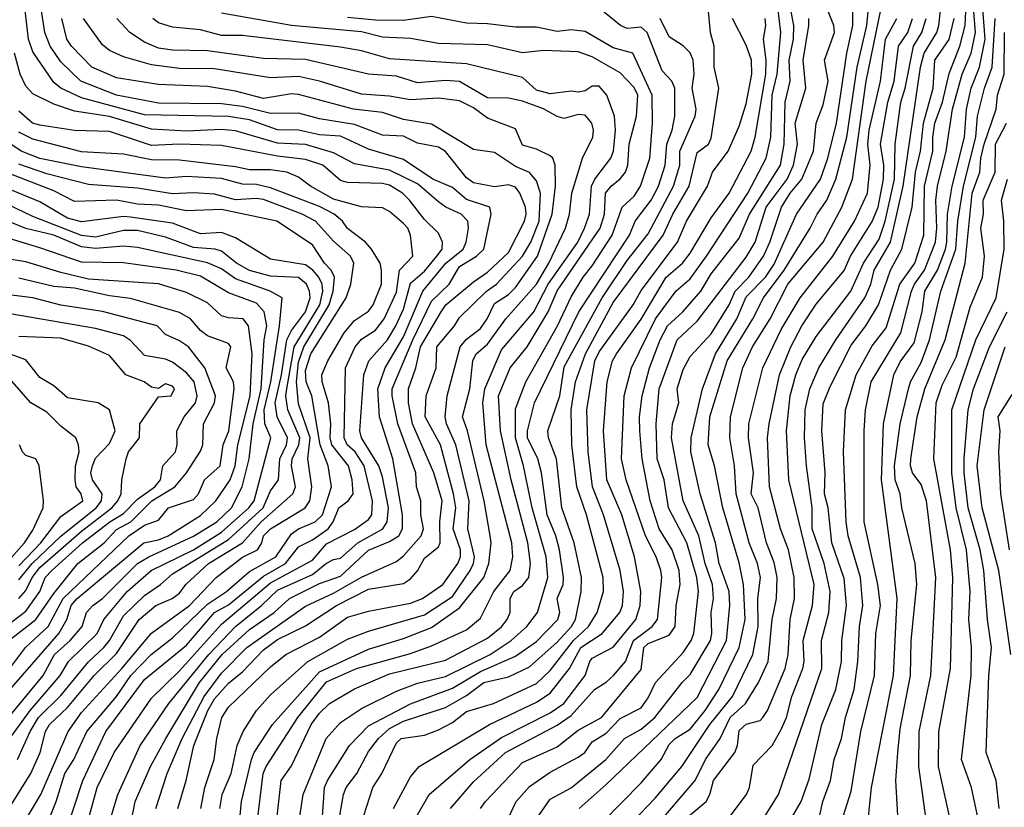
# Model space of a CAD drawing. Header units: metres. Extents: x -51132 to -49532, y -231222 to -229437.
# Tile 295 of 656: x -50702 to -50631, y -230186 to -230130. Entities that reach past the tile are written whole.
import ezdxf

# ---------------------------------------------------------------- set-up
doc = ezdxf.new("R2010")
doc.units = ezdxf.units.M
for name, color, linetype in [('CONTOUR_HALF', 8, 'Continuous'), ('CONTOUR_INDEX', 1, 'Continuous'), ('CONTOUR_INTER', 3, 'Continuous')]:
    doc.layers.add(name, color=color, linetype=linetype)

msp = doc.modelspace()

# ---------------------------------------------------------------- linework, layer by layer
at = {"layer": 'CONTOUR_HALF'}
for points, elevation in [([(-50657.73, -230187.259), (-50656.08, -230185.536), (-50654.179, -230183.259), (-50652.173, -230180.259), (-50650.553, -230178.259), (-50649.117, -230175.259), (-50648.723, -230173.259), (-50648.743, -230171.259), (-50648.56, -230169.759), (-50648.778, -230168.759), (-50649.375, -230167.259), (-50650.301, -230163.759), (-50650.422, -230161.759), (-50650.757, -230159.759), (-50650.699, -230158.259), (-50649.809, -230154.759), (-50649.136, -230153.259), (-50647.855, -230151.259), (-50646.602, -230148.759), (-50644.078, -230145.759), (-50642.738, -230143.259), (-50641.989, -230141.259), (-50641.007, -230134.259), (-50639.565, -230127.259)], 42.5), ([(-50661.514, -230186.259), (-50659.58, -230184.551), (-50653.08, -230178.329), (-50650.99, -230174.259), (-50650.738, -230171.759), (-50650.793, -230170.759), (-50651.515, -230168.759), (-50651.781, -230167.259), (-50652.861, -230163.759), (-50653.532, -230160.759), (-50653.514, -230159.759), (-50652.699, -230156.259), (-50651.781, -230153.759), (-50650.244, -230151.259), (-50649.58, -230149.685), (-50648.196, -230148.259), (-50647.58, -230147.338), (-50645.986, -230143.759), (-50644.268, -230141.259), (-50643.736, -230139.759), (-50643.128, -230137.259), (-50642.397, -230132.259), (-50641.959, -230130.259), (-50641.973, -230127.759)], 41.5), ([(-50690.209, -230186.259), (-50689.616, -230184.259), (-50689.066, -230181.759), (-50688.051, -230179.259), (-50687.58, -230178.428), (-50686.58, -230177.311), (-50685.58, -230176.497), (-50684.08, -230174.926), (-50683.08, -230174.185), (-50681.08, -230173.199), (-50678.874, -230171.759), (-50676.58, -230170.582), (-50674.08, -230170.171), (-50673.58, -230169.852), (-50673.08, -230169.272), (-50672.58, -230168.374), (-50671.58, -230167.556), (-50671.454, -230167.259), (-50671.468, -230165.759), (-50671.319, -230164.259), (-50671.903, -230162.259), (-50673.428, -230158.759), (-50673.711, -230157.259), (-50673.719, -230156.259), (-50673.187, -230154.759), (-50672.859, -230153.259), (-50671.379, -230150.759), (-50671.047, -230150.259), (-50669.08, -230148.591), (-50668.08, -230147.908), (-50666.58, -230146.499), (-50665.429, -230144.259), (-50665.299, -230143.759), (-50665.347, -230143.259), (-50665.766, -230142.259), (-50666.08, -230141.839), (-50666.58, -230141.677), (-50667.58, -230141.797), (-50669.08, -230141.534), (-50669.58, -230141.171), (-50671.08, -230139.287), (-50671.58, -230138.98), (-50673.08, -230138.675), (-50674.08, -230138.185), (-50675.58, -230138.109), (-50677.58, -230137.35), (-50680.08, -230136.952), (-50681.58, -230136.544), (-50683.58, -230136.565), (-50685.58, -230136.063), (-50687.08, -230135.869), (-50691.58, -230135.836), (-50694.58, -230135.245), (-50697.13, -230134.259), (-50698.58, -230132.878), (-50699.329, -230131.759), (-50699.702, -230130.759), (-50700.02, -230128.759)], 33.5), ([(-50670.704, -230186.259), (-50669.08, -230184.364), (-50666.792, -230182.259), (-50663.08, -230180.298), (-50662.08, -230179.626), (-50660.429, -230177.759), (-50659.58, -230177.24), (-50659.06, -230176.759), (-50658.208, -230175.759), (-50657.638, -230174.259), (-50656.294, -230173.259), (-50655.916, -230172.759), (-50655.614, -230169.759), (-50655.685, -230169.259), (-50656.013, -230168.259), (-50656.779, -230166.759), (-50658.163, -230162.759), (-50658.495, -230161.259), (-50658.302, -230156.759), (-50657.769, -230154.759), (-50656.064, -230151.259), (-50654.58, -230149.241), (-50653.58, -230148.392), (-50652.409, -230146.759), (-50649.471, -230142.259), (-50648.142, -230139.759), (-50647.808, -230138.259), (-50647.724, -230135.259), (-50647.372, -230133.759), (-50647.097, -230130.759), (-50647.336, -230128.759)], 39.5), ([(-50649.12, -230188.259), (-50647.265, -230185.259), (-50644.172, -230176.259), (-50644.202, -230174.259), (-50643.683, -230172.259), (-50643.587, -230170.759), (-50644.008, -230168.759), (-50644.854, -230166.259), (-50644.858, -230164.759), (-50645.272, -230161.759), (-50645.404, -230159.759), (-50645.375, -230157.759), (-50645.027, -230156.259), (-50644.394, -230154.759), (-50643.185, -230152.759), (-50641.102, -230149.759), (-50640.661, -230148.759), (-50640.445, -230147.759), (-50639.262, -230145.759), (-50638.367, -230141.759), (-50637.128, -230133.259), (-50636.869, -230132.259), (-50635.942, -230130.759), (-50635.822, -230130.259), (-50635.642, -230128.759)], 44.5), ([(-50640.983, -230188.259), (-50640.627, -230184.759), (-50639.043, -230176.759), (-50638.78, -230171.259), (-50639.918, -230162.759), (-50639.766, -230158.759), (-50639.025, -230155.259), (-50638.58, -230154.313), (-50637.58, -230152.958), (-50637.012, -230150.759), (-50636.817, -230149.259), (-50635.915, -230147.759), (-50635.34, -230146.259), (-50635.229, -230145.759), (-50635.188, -230143.759), (-50634.847, -230141.759), (-50633.966, -230138.259), (-50633.834, -230136.259), (-50633.49, -230134.759), (-50632.904, -230133.259), (-50632.496, -230131.259), (-50632.681, -230128.759)], 46.5), ([(-50644.854, -230189.259), (-50644.093, -230185.759), (-50643.56, -230184.259), (-50643.294, -230182.759), (-50642.771, -230181.259), (-50642.476, -230179.759), (-50641.872, -230177.759), (-50641.599, -230175.759), (-50641.487, -230173.259), (-50641.25, -230171.759), (-50641.406, -230169.759), (-50642.29, -230166.759), (-50642.427, -230165.759), (-50642.618, -230160.759), (-50642.475, -230157.759), (-50641.722, -230155.259), (-50640.58, -230153.182), (-50639.58, -230151.887), (-50638.595, -230148.759), (-50637.531, -230147.259), (-50636.886, -230145.259), (-50636.825, -230141.759), (-50636.244, -230139.259), (-50636.251, -230138.259), (-50636.087, -230137.259), (-50635.537, -230135.759), (-50635.08, -230133.705), (-50634.307, -230131.759), (-50633.93, -230130.259), (-50633.887, -230129.259)], 45.5), ([(-50687.209, -230186.259), (-50687.039, -230185.259), (-50686.393, -230183.759), (-50685.962, -230181.759), (-50685.524, -230180.759), (-50684.589, -230179.259), (-50683.58, -230178.135), (-50680.909, -230175.759), (-50678.08, -230174.157), (-50676.58, -230173.579), (-50672.58, -230172.422), (-50670.58, -230171.097), (-50669.308, -230169.259), (-50669.072, -230168.759), (-50669.01, -230168.259), (-50669.468, -230166.259), (-50669.39, -230164.259), (-50670.327, -230160.259), (-50671.006, -230158.759), (-50671.102, -230158.259), (-50670.947, -230156.759), (-50670.028, -230153.259), (-50669.58, -230152.699), (-50668.58, -230151.94), (-50668.1, -230151.259), (-50667.58, -230150.163), (-50666.58, -230149.498), (-50666.08, -230149.007), (-50664.486, -230146.759), (-50663.442, -230143.759), (-50663.205, -230141.759), (-50663.223, -230140.259), (-50663.402, -230139.759), (-50663.58, -230139.599), (-50664.58, -230139.123), (-50665.58, -230138.84), (-50666.08, -230137.66), (-50668.08, -230136.898), (-50669.08, -230136.164), (-50670.08, -230135.646), (-50671.58, -230135.464), (-50673.58, -230135.585), (-50675.08, -230135.324), (-50677.08, -230135.192), (-50680.08, -230134.255), (-50681.58, -230133.926), (-50683.58, -230134.018), (-50687.58, -230133.364), (-50690.08, -230133.352), (-50692.08, -230133.089), (-50694.08, -230132.501), (-50695.08, -230132.06), (-50695.58, -230131.641), (-50696.945, -230129.759)], 34.5), ([(-50684.772, -230189.259), (-50684.108, -230183.759), (-50683.893, -230183.259), (-50681.631, -230179.759), (-50679.58, -230177.221), (-50677.436, -230176.259), (-50673.58, -230175.173), (-50672.08, -230174.632), (-50669.58, -230173.483), (-50668.58, -230172.654), (-50667.61, -230170.759), (-50666.442, -230169.259), (-50666.251, -230168.259), (-50666.333, -230167.259), (-50668.169, -230160.259), (-50668.414, -230157.259), (-50668.267, -230156.259), (-50667.08, -230153.458), (-50664.763, -230150.759), (-50663.737, -230148.759), (-50661.62, -230145.759), (-50661.127, -230144.759), (-50660.781, -230143.759), (-50660.627, -230141.759), (-50660.396, -230141.259), (-50659.259, -230139.759), (-50659.066, -230139.259), (-50658.928, -230137.759), (-50658.997, -230136.759), (-50659.544, -230135.259), (-50660.08, -230134.607), (-50660.58, -230134.616), (-50661.08, -230134.932), (-50661.58, -230135.032), (-50662.08, -230134.969), (-50663.58, -230135.152), (-50664.58, -230134.888), (-50665.58, -230133.986), (-50669.58, -230133.01), (-50675.08, -230132.657), (-50677.08, -230132.085), (-50678.58, -230131.815), (-50685.58, -230130.988), (-50687.08, -230130.984), (-50688.58, -230130.571), (-50690.58, -230130.385), (-50691.58, -230130.08), (-50691.983, -230129.759)], 35.5), ([(-50681.704, -230188.259), (-50681.252, -230185.259), (-50679.607, -230181.259), (-50678.58, -230180.128), (-50677.08, -230179.129), (-50674.58, -230177.873), (-50673.08, -230177.309), (-50671.08, -230176.825), (-50667.892, -230175.259), (-50666.37, -230174.259), (-50665.27, -230173.259), (-50664.507, -230172.259), (-50663.763, -230169.759), (-50663.878, -230168.259), (-50664.886, -230164.759), (-50665.497, -230161.759), (-50666.068, -230159.759), (-50666.08, -230157.676), (-50665.332, -230155.759), (-50663.074, -230151.759), (-50662.08, -230149.683), (-50661.242, -230148.259), (-50660.58, -230147.458), (-50659.149, -230145.259), (-50658.445, -230143.259), (-50657.58, -230142.471), (-50657.146, -230141.759), (-50656.479, -230139.759), (-50656.286, -230137.259), (-50656.294, -230135.259), (-50657.676, -230132.259), (-50659.08, -230131.868), (-50661.08, -230130.705), (-50662.08, -230130.585), (-50663.08, -230130.691), (-50664.58, -230130.396), (-50666.08, -230130.39), (-50668.08, -230130.146), (-50669.58, -230130.109), (-50672.08, -230129.627), (-50674.08, -230129.912), (-50676.08, -230129.897), (-50678.08, -230129.689)], 36.5), ([(-50678.631, -230186.759), (-50678.373, -230185.259), (-50678.184, -230184.759), (-50677.411, -230183.759), (-50676.58, -230182.194), (-50675.863, -230181.259), (-50675.08, -230180.541), (-50674.08, -230180.023), (-50671.08, -230179.044), (-50669.58, -230178.178), (-50668.341, -230177.259), (-50666.58, -230176.862), (-50665.08, -230176.139), (-50663.08, -230174.375), (-50662.058, -230173.259), (-50661.777, -230172.759), (-50661.366, -230170.759), (-50661.348, -230169.759), (-50661.883, -230167.259), (-50662.754, -230164.759), (-50663.144, -230161.259), (-50663.722, -230159.759), (-50663.755, -230159.259), (-50662.905, -230156.759), (-50662.58, -230154.677), (-50659.873, -230149.759), (-50658.08, -230147.084), (-50656.58, -230145.176), (-50654.787, -230141.759), (-50654.327, -230140.259), (-50654.322, -230139.259), (-50653.238, -230136.759), (-50653.16, -230136.259), (-50653.446, -230134.759), (-50653.3, -230133.759), (-50653.364, -230132.759), (-50653.58, -230132.217), (-50654.08, -230131.729), (-50655.08, -230131.076), (-50655.738, -230129.759)], 37.5), ([(-50674.781, -230186.259), (-50673.58, -230184.002), (-50672.965, -230183.259), (-50667.939, -230180.259), (-50664.58, -230178.669), (-50663.58, -230178.011), (-50662.199, -230176.259), (-50661.388, -230174.759), (-50659.87, -230173.759), (-50658.607, -230172.259), (-50658.427, -230171.759), (-50658.341, -230170.759), (-50658.592, -230169.259), (-50659.781, -230165.259), (-50660.563, -230163.259), (-50660.865, -230160.759), (-50660.97, -230157.759), (-50660.39, -230154.259), (-50660.08, -230153.61), (-50657.669, -230150.259), (-50657.08, -230149.232), (-50654.489, -230145.759), (-50653.837, -230144.259), (-50652.342, -230141.759), (-50651.994, -230140.759), (-50650.858, -230139.259), (-50650.08, -230137.475), (-50649.58, -230135.882), (-50649.182, -230133.759), (-50649.209, -230132.759), (-50649.58, -230131.683), (-50650.565, -230129.759)], 38.5), ([(-50667.191, -230188.259), (-50666.03, -230185.759), (-50665.08, -230184.693), (-50663.58, -230183.675), (-50661.58, -230182.61), (-50661.115, -230182.259), (-50660.58, -230181.51), (-50659.58, -230180.879), (-50658.58, -230179.834), (-50657.08, -230179.08), (-50656.58, -230178.35), (-50656.066, -230177.259), (-50654.08, -230175.11), (-50653.517, -230174.259), (-50653.332, -230173.759), (-50652.989, -230170.759), (-50653.114, -230169.759), (-50653.831, -230167.259), (-50655.136, -230164.759), (-50655.448, -230162.759), (-50655.947, -230161.259), (-50656.021, -230158.759), (-50655.808, -230156.259), (-50654.515, -230152.759), (-50653.08, -230151.407), (-50649.58, -230146.832), (-50648.93, -230145.759), (-50648.144, -230143.259), (-50646.648, -230141.259), (-50646.206, -230140.259), (-50645.908, -230138.759), (-50646.085, -230137.259), (-50645.322, -230134.759), (-50645.511, -230132.759), (-50645.111, -230130.259), (-50645.107, -230129.759)], 40.5), ([(-50653.632, -230186.759), (-50652.444, -230185.759), (-50652.173, -230185.259), (-50651.923, -230184.259), (-50650.393, -230182.259), (-50650.201, -230181.759), (-50650.08, -230180.686), (-50649.58, -230180.227), (-50648.58, -230179.967), (-50648.389, -230179.759), (-50648.054, -230179.259), (-50646.79, -230176.259), (-50646.59, -230175.259), (-50646.435, -230172.759), (-50646.127, -230171.259), (-50646.14, -230169.759), (-50646.549, -230167.759), (-50647.127, -230166.259), (-50647.907, -230163.259), (-50648.062, -230159.759), (-50647.941, -230158.759), (-50647.203, -230155.259), (-50646.384, -230153.259), (-50645.607, -230151.759), (-50644.58, -230150.19), (-50642.58, -230147.803), (-50642.131, -230146.759), (-50640.58, -230144.299), (-50640.148, -230143.259), (-50639.77, -230141.259), (-50639.744, -230140.259), (-50639.975, -230138.759), (-50639.454, -230135.759), (-50638.994, -230134.259), (-50638.688, -230131.759), (-50638.022, -230130.759), (-50637.697, -230129.759)], 43.5), ([(-50636.686, -230187.259), (-50637.23, -230183.259), (-50637.209, -230180.759), (-50636.377, -230176.759), (-50636.031, -230169.759), (-50636.685, -230164.259), (-50637.08, -230163.087), (-50637.7, -230162.259), (-50637.842, -230161.759), (-50637.814, -230161.259), (-50637.349, -230158.259), (-50636.804, -230156.259), (-50635.362, -230152.759), (-50633.929, -230147.259), (-50633.435, -230142.259), (-50632.873, -230140.759), (-50632.814, -230139.759), (-50632.577, -230138.759), (-50631.717, -230136.259), (-50631.628, -230135.259), (-50631.131, -230133.759), (-50631.129, -230130.759)], 47.5), ([(-50693.549, -230187.259), (-50693.247, -230185.759), (-50692.17, -230183.259), (-50691.066, -230181.259), (-50688.65, -230177.259), (-50687.046, -230175.259), (-50685.08, -230173.467), (-50683.326, -230172.259), (-50682.219, -230171.259), (-50680.08, -230170.171), (-50678.58, -230169.648), (-50676.58, -230167.789), (-50675.08, -230167.179), (-50674.407, -230166.759), (-50674.149, -230166.259), (-50674.139, -230165.259), (-50674.846, -230161.259), (-50675.782, -230158.259), (-50675.902, -230156.259), (-50675.397, -230154.759), (-50674.08, -230152.543), (-50672.683, -230149.259), (-50671.047, -230147.259), (-50669.818, -230146.259), (-50669.599, -230145.759), (-50669.42, -230144.759), (-50669.468, -230144.259), (-50669.947, -230143.759), (-50671.054, -230143.259), (-50671.58, -230142.883), (-50673.08, -230141.588), (-50675.08, -230140.621), (-50677.58, -230140.164), (-50679.08, -230139.369), (-50681.08, -230138.789), (-50683.08, -230138.687), (-50686.08, -230137.811), (-50687.08, -230137.716), (-50689.58, -230137.822), (-50692.08, -230137.68), (-50695.08, -230136.778), (-50697.58, -230136.389), (-50699.08, -230135.899), (-50700.58, -230135.169), (-50701.08, -230134.617), (-50701.483, -230133.759), (-50701.888, -230132.259)], 32.5), ([(-50696.916, -230188.259), (-50695.972, -230184.759), (-50694.768, -230182.259), (-50692.08, -230178.374), (-50690.08, -230176.423), (-50687.08, -230173.087), (-50683.58, -230170.134), (-50680.58, -230168.502), (-50679.58, -230167.343), (-50677.58, -230166.313), (-50676.58, -230165.597), (-50676.337, -230165.259), (-50676.281, -230164.259), (-50676.897, -230161.759), (-50677.531, -230160.759), (-50678.093, -230160.259), (-50678.318, -230159.759), (-50678.223, -230154.759), (-50677.541, -230153.259), (-50677.08, -230152.708), (-50676.08, -230152.06), (-50675.447, -230151.259), (-50674.58, -230149.332), (-50674.358, -230147.759), (-50673.42, -230146.759), (-50673.565, -230145.259), (-50673.771, -230144.759), (-50674.08, -230144.426), (-50675.08, -230143.572), (-50675.58, -230143.313), (-50677.08, -230143.237), (-50679.08, -230142.699), (-50680.734, -230141.759), (-50681.58, -230141.111), (-50682.406, -230140.759), (-50683.58, -230140.594), (-50685.08, -230140.603), (-50686.08, -230140.37), (-50690.08, -230139.897), (-50692.08, -230139.879), (-50694.08, -230139.471), (-50697.08, -230139.315), (-50700.58, -230138.396), (-50701.58, -230137.894)], 31.5), ([(-50700.508, -230189.759), (-50698.909, -230185.759), (-50698.285, -230183.759), (-50697.64, -230182.759), (-50696.72, -230180.759), (-50694.583, -230178.259), (-50693.566, -230176.759), (-50692.101, -230175.259), (-50690.58, -230174.068), (-50688.08, -230171.653), (-50686.731, -230170.759), (-50685.08, -230169.328), (-50683.191, -230168.259), (-50682.08, -230166.625), (-50681.58, -230166.27), (-50680.388, -230165.759), (-50679.876, -230165.259), (-50679.213, -230163.259), (-50679.453, -230161.759), (-50680.032, -230160.259), (-50680.622, -230156.759), (-50681.035, -230155.759), (-50681.08, -230154.936), (-50680.709, -230153.759), (-50678.175, -230149.759), (-50677.845, -230148.759), (-50677.627, -230147.259), (-50677.863, -230146.759), (-50679.08, -230145.699), (-50680.377, -230144.259), (-50681.309, -230143.759), (-50684.08, -230142.719), (-50684.58, -230142.639), (-50686.08, -230142.744), (-50687.58, -230142.322), (-50689.08, -230142.229), (-50690.58, -230142.315), (-50693.08, -230141.91), (-50696.58, -230141.649), (-50699.58, -230140.881), (-50701.58, -230140.188)], 30.5), ([(-50702.08, -230185.939), (-50700.718, -230183.759), (-50700.056, -230182.259), (-50699.674, -230180.759), (-50699.38, -230180.259), (-50698.08, -230179.047), (-50696.19, -230176.759), (-50694.58, -230175.173), (-50692.962, -230172.759), (-50691.78, -230171.759), (-50690.608, -230171.259), (-50690.08, -230170.863), (-50689.626, -230170.259), (-50688.009, -230168.759), (-50685.586, -230167.259), (-50684.255, -230165.759), (-50681.988, -230163.759), (-50681.794, -230163.259), (-50682.069, -230161.759), (-50682.041, -230161.259), (-50681.564, -230160.259), (-50681.475, -230159.759), (-50682.339, -230157.759), (-50682.482, -230156.759), (-50682.425, -230156.259), (-50681.894, -230153.259), (-50680.065, -230150.259), (-50679.845, -230149.259), (-50679.892, -230148.759), (-50680.121, -230148.259), (-50680.548, -230147.759), (-50681.08, -230147.388), (-50683.58, -230146.983), (-50686.08, -230145.45), (-50687.08, -230145.069), (-50688.58, -230145.174), (-50690.58, -230144.402), (-50693.58, -230143.985), (-50694.08, -230143.939), (-50697.08, -230144.311), (-50698.08, -230144.04), (-50700.08, -230142.881), (-50705.08, -230140.836)], 29.5), ([(-50632.746, -230188.259), (-50633.481, -230184.759), (-50634.183, -230182.759), (-50633.511, -230176.759), (-50633.479, -230174.759), (-50633.667, -230172.759), (-50633.576, -230170.759), (-50633.835, -230167.759), (-50634.569, -230164.759), (-50634.891, -230162.259), (-50634.891, -230157.759), (-50633.167, -230152.759), (-50631.716, -230149.759), (-50631.132, -230146.259), (-50631.159, -230144.259), (-50631.335, -230142.759), (-50630.897, -230141.259)], 48.5), ([(-50703.08, -230182.405), (-50700.76, -230179.259), (-50698.626, -230176.759), (-50698.014, -230175.759), (-50695.971, -230173.759), (-50695.483, -230172.759), (-50693.817, -230170.759), (-50692.108, -230169.259), (-50689.08, -230167.768), (-50687.08, -230166.509), (-50685.129, -230164.759), (-50684.753, -230164.259), (-50683.56, -230159.759), (-50683.992, -230158.759), (-50684.03, -230157.759), (-50683.552, -230155.759), (-50682.938, -230151.759), (-50682.758, -230149.759), (-50683.595, -230149.259), (-50686.08, -230148.379), (-50687.08, -230147.667), (-50688.08, -230147.236), (-50693.08, -230146.138), (-50694.08, -230146.061), (-50696.08, -230146.223), (-50697.08, -230146.106), (-50699.08, -230145.269), (-50701.08, -230144.788), (-50703.08, -230143.985)], 28.5), ([(-50702.58, -230178.185), (-50698.72, -230173.759), (-50698.128, -230172.759), (-50697.841, -230171.759), (-50697.391, -230171.259), (-50692.645, -230167.259), (-50691.58, -230167.044), (-50690.902, -230166.759), (-50688.58, -230165.317), (-50687.49, -230164.259), (-50686.454, -230162.759), (-50686.099, -230161.759), (-50685.91, -230160.259), (-50685.029, -230156.759), (-50684.898, -230153.759), (-50685.147, -230151.759), (-50685.538, -230151.259), (-50686.58, -230151.184), (-50687.08, -230151.027), (-50688.08, -230150.107), (-50689.58, -230149.37), (-50691.58, -230148.75), (-50696.58, -230148.402), (-50698.58, -230147.939), (-50701.08, -230147.18), (-50702.58, -230146.937)], 27.5), ([(-50702.08, -230174.081), (-50700.355, -230172.759), (-50699.08, -230170.895), (-50697.342, -230168.759), (-50695.471, -230167.259), (-50694.58, -230166.325), (-50693.575, -230165.759), (-50692.073, -230164.259), (-50690.427, -230163.259), (-50689.58, -230162.274), (-50688.58, -230160.703), (-50688.418, -230160.259), (-50688.368, -230158.759), (-50687.581, -230157.259), (-50687.518, -230156.759), (-50688.27, -230154.759), (-50689.448, -230153.259), (-50690.08, -230152.813), (-50691.08, -230152.368), (-50691.683, -230151.759), (-50695.58, -230150.716), (-50698.58, -230150.269), (-50700.566, -230149.759), (-50704.58, -230149.243)], 26.5), ([(-50701.58, -230171.261), (-50701.08, -230170.669), (-50700.616, -230169.759), (-50700.08, -230169.041), (-50697.08, -230166.425), (-50694.933, -230164.759), (-50694.497, -230164.259), (-50694.262, -230163.759), (-50694.201, -230162.759), (-50693.903, -230161.259), (-50693.733, -230160.759), (-50692.946, -230159.759), (-50692.918, -230158.759), (-50691.58, -230156.839), (-50690.673, -230156.759), (-50690.439, -230156.259), (-50690.58, -230156.054), (-50691.08, -230155.909), (-50691.58, -230156.236), (-50692.08, -230156.127), (-50692.611, -230155.759), (-50693.931, -230155.259), (-50695.08, -230153.867), (-50696.58, -230153.21), (-50698.58, -230152.624), (-50701.58, -230152.51)], 25.5), ([(-50630.655, -230175.259), (-50631.52, -230169.259), (-50632.703, -230164.759), (-50633.061, -230161.759), (-50632.572, -230157.759), (-50631.066, -230153.259)], 49.5), ([(-50701.58, -230168.92), (-50699.997, -230167.259), (-50698.58, -230165.39), (-50697.005, -230164.259), (-50697.108, -230163.759), (-50697.48, -230163.259), (-50697.538, -230162.759), (-50697.522, -230161.759), (-50697.268, -230160.759), (-50697.3, -230160.259), (-50697.499, -230159.759), (-50698.58, -230158.914), (-50699.58, -230157.915), (-50700.71, -230157.259), (-50702.08, -230155.715)], 24.5)]:
    msp.add_lwpolyline(points, dxfattribs=dict(at, elevation=elevation))
at = {"layer": 'CONTOUR_INDEX'}
for points, elevation in [([(-50668.583, -230186.259), (-50668.224, -230185.759), (-50665.58, -230182.969), (-50663.08, -230181.861), (-50661.58, -230180.667), (-50659.921, -230179.759), (-50657.08, -230176.318), (-50656.894, -230174.759), (-50656.58, -230174.469), (-50655.08, -230173.877), (-50654.659, -230173.259), (-50654.58, -230171.746), (-50654.291, -230170.259), (-50654.362, -230169.259), (-50654.864, -230167.759), (-50655.802, -230166.259), (-50656.433, -230164.259), (-50657.024, -230161.259), (-50657.184, -230159.259), (-50657.21, -230158.259), (-50657.012, -230156.759), (-50656.483, -230154.759), (-50655.728, -230152.759), (-50655.201, -230151.759), (-50654.114, -230150.759), (-50652.813, -230149.259), (-50652.08, -230148.037), (-50650.08, -230145.487), (-50649.351, -230143.759), (-50647.134, -230140.259), (-50646.877, -230138.759), (-50646.789, -230135.759), (-50646.439, -230134.259), (-50646.519, -230132.759), (-50646.191, -230131.259), (-50646.185, -230130.259), (-50646.47, -230128.759)], 40), ([(-50685.997, -230189.259), (-50685.653, -230185.759), (-50684.936, -230182.759), (-50684.756, -230182.259), (-50683.445, -230180.259), (-50680.08, -230176.498), (-50676.58, -230174.867), (-50674.08, -230174.1), (-50672.08, -230173.313), (-50670.08, -230171.914), (-50668.345, -230169.759), (-50667.985, -230168.759), (-50667.817, -230167.259), (-50667.87, -230166.759), (-50668.309, -230164.259), (-50669.493, -230159.259), (-50669.848, -230158.259), (-50669.345, -230156.259), (-50669.113, -230154.259), (-50668.888, -230153.759), (-50668.08, -230153.061), (-50666.763, -230151.259), (-50664.58, -230148.761), (-50663.688, -230147.259), (-50662.501, -230144.759), (-50662.212, -230143.759), (-50662.035, -230142.259), (-50661.269, -230139.759), (-50660.544, -230138.259), (-50660.485, -230137.759), (-50660.616, -230137.259), (-50661.08, -230136.681), (-50661.58, -230136.646), (-50662.58, -230136.912), (-50663.08, -230136.786), (-50664.08, -230136.227), (-50665.58, -230135.673), (-50666.58, -230135.462), (-50668.08, -230135.441), (-50670.08, -230134.278), (-50671.08, -230134.199), (-50673.08, -230134.378), (-50674.58, -230133.895), (-50676.58, -230133.74), (-50681.08, -230132.708), (-50684.08, -230132.633), (-50688.08, -230132.093), (-50690.58, -230132.028), (-50691.58, -230131.887), (-50692.58, -230131.466), (-50693.626, -230130.759), (-50694.575, -230129.759)], 35), ([(-50646.797, -230187.759), (-50645.651, -230185.759), (-50645.08, -230184.177), (-50644.184, -230180.259), (-50643.167, -230177.759), (-50642.762, -230175.759), (-50642.741, -230174.259), (-50642.411, -230171.759), (-50642.58, -230169.81), (-50643.462, -230167.259), (-50643.729, -230164.759), (-50643.986, -230163.759), (-50643.938, -230162.259), (-50644.164, -230159.259), (-50644.08, -230157.332), (-50643.58, -230156.091), (-50642.08, -230153.138), (-50641.033, -230151.759), (-50640.118, -230150.259), (-50639.257, -230147.759), (-50638.461, -230146.259), (-50637.717, -230143.259), (-50637.467, -230140.759), (-50637.121, -230139.259), (-50636.896, -230137.259), (-50636.226, -230134.759), (-50636.092, -230132.759), (-50635.08, -230131.271), (-50634.719, -230129.759)], 45), ([(-50702.076, -230188.759), (-50700.002, -230185.259), (-50698.054, -230180.759), (-50697.08, -230179.394), (-50694.202, -230176.259), (-50692.08, -230173.72), (-50689.38, -230171.759), (-50687.469, -230169.759), (-50685.58, -230168.303), (-50684.502, -230167.759), (-50684.196, -230167.259), (-50684.075, -230166.759), (-50683.58, -230166.276), (-50681.114, -230164.759), (-50680.779, -230164.259), (-50680.624, -230163.259), (-50680.905, -230161.259), (-50680.751, -230159.759), (-50681.58, -230157.321), (-50681.722, -230155.759), (-50681.58, -230154.354), (-50681.194, -230153.259), (-50679.387, -230150.259), (-50679.105, -230149.259), (-50679.008, -230148.259), (-50679.247, -230147.759), (-50679.72, -230147.259), (-50680.58, -230145.949), (-50683.12, -230144.259), (-50687.08, -230143.423), (-50689.58, -230143.532), (-50691.58, -230143.129), (-50693.08, -230143.04), (-50694.58, -230142.774), (-50697.58, -230142.866), (-50699.08, -230142.097), (-50702.58, -230140.742)], 30), ([(-50701.58, -230169.921), (-50700.629, -230168.759), (-50698.58, -230166.793), (-50696.036, -230164.759), (-50695.662, -230164.259), (-50695.607, -230163.759), (-50696.314, -230162.759), (-50696.435, -230162.259), (-50696.312, -230161.759), (-50696.08, -230161.211), (-50695.08, -230160.173), (-50694.678, -230159.259), (-50695.087, -230157.759), (-50695.909, -230157.259), (-50698.08, -230156.892), (-50699.08, -230156.041), (-50700.08, -230155.44), (-50701.08, -230154.176), (-50704.58, -230152.914)], 25), ([(-50630.759, -230167.759), (-50631.39, -230163.759), (-50631.515, -230160.759), (-50631.421, -230159.259), (-50631.568, -230158.259), (-50630.58, -230156.652)], 50)]:
    msp.add_lwpolyline(points, dxfattribs=dict(at, elevation=elevation))
at = {"layer": 'CONTOUR_INTER'}
for points, elevation in [([(-50659.862, -230187.259), (-50657.08, -230184.429), (-50655.661, -230182.759), (-50655.08, -230181.685), (-50654.654, -230181.259), (-50653.58, -230180.605), (-50652.514, -230179.259), (-50651.529, -230177.759), (-50650.073, -230174.759), (-50649.645, -230172.759), (-50649.781, -230170.259), (-50650.08, -230168.699), (-50651.254, -230164.759), (-50651.854, -230161.759), (-50652.31, -230160.259), (-50652.17, -230158.259), (-50650.941, -230154.259), (-50649.105, -230151.259), (-50648.351, -230149.759), (-50646.858, -230147.759), (-50645.001, -230144.759), (-50644.502, -230143.759), (-50643.807, -230142.759), (-50643.172, -230141.259), (-50642.385, -230138.259), (-50641.655, -230133.259), (-50640.959, -230130.259), (-50640.712, -230127.759)], 42), ([(-50642.626, -230186.759), (-50642.08, -230185.022), (-50641.378, -230180.759), (-50640.405, -230176.759), (-50640.304, -230173.759), (-50639.99, -230171.759), (-50640.166, -230170.259), (-50641.14, -230165.759), (-50641.153, -230159.259), (-50641.055, -230157.759), (-50640.636, -230155.759), (-50638.526, -230152.259), (-50637.753, -230149.259), (-50637.544, -230148.759), (-50636.834, -230147.759), (-50636.045, -230145.759), (-50635.955, -230144.759), (-50636.019, -230142.759), (-50635.904, -230141.759), (-50635.282, -230139.259), (-50634.823, -230136.259), (-50634.137, -230133.759), (-50633.491, -230132.259), (-50633.188, -230130.759), (-50633.429, -230127.759)], 46), ([(-50691.78, -230186.259), (-50690.969, -230183.759), (-50689.894, -230181.259), (-50688.323, -230178.259), (-50687.08, -230176.581), (-50685.283, -230174.759), (-50681.08, -230171.799), (-50679.08, -230170.861), (-50677.08, -230169.714), (-50674.58, -230168.601), (-50674.08, -230168.201), (-50672.819, -230166.759), (-50672.641, -230166.259), (-50672.845, -230165.259), (-50672.825, -230164.259), (-50673.138, -230163.259), (-50673.188, -230162.259), (-50674.477, -230158.759), (-50674.893, -230156.759), (-50674.886, -230156.259), (-50673.415, -230152.759), (-50672.08, -230149.983), (-50670.803, -230148.759), (-50670.08, -230147.5), (-50668.847, -230146.759), (-50668.331, -230146.259), (-50667.799, -230143.759), (-50667.908, -230143.259), (-50669.58, -230142.706), (-50670.58, -230141.86), (-50671.972, -230141.259), (-50674.08, -230139.865), (-50676.58, -230139.124), (-50678.58, -230138.179), (-50680.08, -230138.098), (-50681.58, -230137.749), (-50683.08, -230137.723), (-50685.08, -230137.005), (-50686.58, -230136.779), (-50692.58, -230136.661), (-50697.08, -230135.432), (-50698.557, -230134.759), (-50699.08, -230134.349), (-50700.58, -230132.153), (-50700.873, -230131.259), (-50701.165, -230128.759)], 33), ([(-50664.58, -230187.005), (-50663.58, -230185.603), (-50662.08, -230184.791), (-50659.617, -230182.759), (-50658.278, -230181.259), (-50657.08, -230180.594), (-50656.115, -230179.759), (-50654.165, -230177.259), (-50653.58, -230176.688), (-50652.14, -230174.259), (-50652.031, -230173.759), (-50652.085, -230172.259), (-50651.922, -230171.259), (-50651.994, -230170.259), (-50652.521, -230168.759), (-50652.959, -230166.759), (-50654.079, -230164.259), (-50654.927, -230159.759), (-50654.84, -230158.759), (-50654.403, -230157.259), (-50654.509, -230156.259), (-50654.08, -230154.863), (-50653.58, -230153.951), (-50652.08, -230152.326), (-50650.808, -230150.259), (-50650.365, -230149.259), (-50649.383, -230148.259), (-50648.346, -230146.759), (-50647.885, -230145.759), (-50647.059, -230143.259), (-50646.428, -230142.259), (-50645.594, -230141.259), (-50644.764, -230139.259), (-50644.575, -230137.259), (-50644.08, -230135.939), (-50643.73, -230134.259), (-50643.993, -230132.759), (-50643.267, -230130.759), (-50643.326, -230130.259), (-50643.918, -230128.759)], 41), ([(-50683.316, -230188.759), (-50682.819, -230184.259), (-50682.08, -230183.213), (-50680.673, -230180.259), (-50680.08, -230179.444), (-50679.373, -230178.759), (-50677.58, -230177.719), (-50675.08, -230176.648), (-50671.08, -230175.654), (-50668.08, -230174.083), (-50667.08, -230173.271), (-50666.672, -230172.759), (-50666.455, -230172.259), (-50666.457, -230171.259), (-50666.187, -230170.759), (-50665.58, -230170.323), (-50665.116, -230169.759), (-50664.986, -230168.759), (-50665.182, -230167.259), (-50666.377, -230162.759), (-50667.14, -230159.259), (-50667.287, -230156.759), (-50666.458, -230154.759), (-50665.236, -230153.259), (-50663.727, -230150.759), (-50663.08, -230149.237), (-50660.02, -230144.759), (-50659.716, -230143.759), (-50659.634, -230142.259), (-50659.238, -230141.759), (-50658.58, -230141.241), (-50658.21, -230140.759), (-50658.029, -230140.259), (-50657.941, -230138.759), (-50657.431, -230136.759), (-50657.331, -230135.259), (-50657.58, -230134.709), (-50658.58, -230133.663), (-50660.58, -230132.506), (-50661.58, -230132.144), (-50664.08, -230132.059), (-50665.58, -230132.233), (-50668.08, -230131.654), (-50671.58, -230131.559), (-50673.58, -230131.207), (-50675.58, -230131.114), (-50677.08, -230130.725), (-50682.08, -230130.267), (-50687.08, -230129.391)], 36), ([(-50680.037, -230189.259), (-50679.713, -230184.759), (-50679.514, -230184.259), (-50677.93, -230181.759), (-50676.58, -230180.352), (-50673.58, -230178.784), (-50670.58, -230177.673), (-50668.58, -230176.472), (-50666.08, -230175.381), (-50664.58, -230174.332), (-50663.035, -230172.759), (-50662.903, -230172.259), (-50663.09, -230171.259), (-50662.661, -230170.259), (-50662.639, -230169.759), (-50662.916, -230167.759), (-50663.181, -230166.759), (-50663.802, -230165.259), (-50664.22, -230162.259), (-50664.474, -230161.259), (-50665.201, -230159.759), (-50665.217, -230159.259), (-50664.701, -230157.259), (-50661.546, -230150.759), (-50657.916, -230145.259), (-50657.518, -230144.259), (-50656.378, -230142.759), (-50655.85, -230141.759), (-50655.362, -230140.259), (-50655.251, -230138.759), (-50654.876, -230137.759), (-50654.678, -230136.759), (-50654.674, -230134.759), (-50654.886, -230134.259), (-50655.58, -230133.513), (-50656.651, -230130.759), (-50657.08, -230130.38), (-50658.08, -230130.485), (-50658.575, -230130.259), (-50660.08, -230129.042)], 37), ([(-50676.913, -230186.759), (-50676.265, -230184.759), (-50675.618, -230183.759), (-50674.58, -230181.578), (-50674.25, -230181.259), (-50672.58, -230181.014), (-50671.58, -230180.645), (-50670.58, -230180.121), (-50669.58, -230179.344), (-50667.642, -230178.759), (-50664.58, -230177.322), (-50663.58, -230176.398), (-50661.914, -230174.259), (-50660.86, -230173.259), (-50660.227, -230172.259), (-50659.768, -230170.759), (-50659.807, -230169.759), (-50661, -230165.259), (-50661.682, -230163.259), (-50662.055, -230160.259), (-50662.079, -230157.759), (-50661.777, -230155.759), (-50661.061, -230153.759), (-50659.08, -230150.072), (-50655.512, -230145.259), (-50654.816, -230143.759), (-50653.648, -230141.759), (-50653.08, -230139.364), (-50652.27, -230138.759), (-50652.08, -230138.33), (-50651.538, -230134.759), (-50651.866, -230133.259), (-50651.879, -230131.759), (-50652.142, -230130.759), (-50652.282, -230129.259)], 38), ([(-50688.571, -230186.259), (-50688.265, -230184.759), (-50687.599, -230182.759), (-50687.426, -230181.259), (-50687.072, -230179.759), (-50686.58, -230179.015), (-50683.58, -230176.133), (-50682.491, -230175.259), (-50680.08, -230174.005), (-50678.08, -230172.587), (-50676.58, -230172.154), (-50673.58, -230171.588), (-50672.718, -230171.259), (-50671.257, -230170.259), (-50670.188, -230168.759), (-50670, -230168.259), (-50670.004, -230167.759), (-50670.518, -230166.259), (-50670.34, -230164.759), (-50670.499, -230163.759), (-50671.429, -230160.259), (-50672.528, -230158.259), (-50672.463, -230156.759), (-50671.732, -230154.759), (-50671.703, -230153.259), (-50670.429, -230151.759), (-50670.08, -230151.151), (-50668.136, -230149.259), (-50667.419, -230148.759), (-50665.576, -230146.759), (-50664.983, -230145.759), (-50664.374, -230144.259), (-50664.277, -230142.259), (-50664.58, -230141.377), (-50665.08, -230140.795), (-50666.08, -230140.344), (-50667.58, -230139.36), (-50669.08, -230139.146), (-50672.08, -230137.329), (-50674.08, -230136.999), (-50675.58, -230136.489), (-50677.64, -230136.259), (-50681.58, -230135.196), (-50682.08, -230135.155), (-50684.08, -230135.484), (-50686.08, -230134.959), (-50688.08, -230134.634), (-50691.58, -230134.501), (-50694.58, -230134.014), (-50696.355, -230133.259), (-50697.81, -230131.759), (-50698.146, -230131.259), (-50698.488, -230129.759)], 34), ([(-50673.08, -230186.719), (-50672.241, -230185.259), (-50669.337, -230182.759), (-50667.08, -230181.195), (-50663.58, -230179.438), (-50662.624, -230178.759), (-50661.086, -230176.759), (-50660.768, -230175.759), (-50660.58, -230175.528), (-50659.08, -230174.733), (-50657.461, -230172.759), (-50657.162, -230171.759), (-50657.119, -230170.759), (-50657.558, -230168.259), (-50658.475, -230165.259), (-50659.543, -230162.759), (-50659.783, -230159.259), (-50659.529, -230155.759), (-50659.134, -230154.259), (-50658.861, -230153.759), (-50657.08, -230151.283), (-50655.293, -230148.259), (-50654.134, -230147.259), (-50653.58, -230146.545), (-50652.08, -230144.015), (-50650.807, -230142.259), (-50649.217, -230139.259), (-50648.932, -230138.259), (-50648.184, -230133.759), (-50648.157, -230132.759), (-50648.342, -230131.259), (-50648.169, -230130.259), (-50648.222, -230129.759)], 39), ([(-50656.207, -230187.759), (-50653.221, -230184.259), (-50652.485, -230182.759), (-50651.449, -230181.259), (-50650.714, -230179.759), (-50649.619, -230178.759), (-50648.702, -230177.259), (-50648.006, -230175.759), (-50647.725, -230172.759), (-50647.405, -230171.259), (-50647.358, -230169.759), (-50647.58, -230168.681), (-50648.131, -230167.259), (-50648.726, -230164.759), (-50649.222, -230163.759), (-50649.067, -230162.259), (-50649.404, -230159.759), (-50649.395, -230158.759), (-50648.385, -230154.759), (-50647.08, -230152.013), (-50645.731, -230149.759), (-50643.389, -230146.759), (-50641.845, -230144.259), (-50640.912, -230142.259), (-50640.713, -230140.259), (-50640.884, -230138.759), (-50640.794, -230137.759), (-50639.973, -230134.259), (-50639.62, -230131.259), (-50638.805, -230129.759)], 43), ([(-50651.08, -230187.288), (-50649.547, -230185.259), (-50649.342, -230184.759), (-50649.08, -230183.166), (-50647.715, -230181.759), (-50647.08, -230180.626), (-50646.703, -230179.759), (-50646.324, -230178.259), (-50645.522, -230176.259), (-50645.436, -230175.759), (-50645.509, -230174.259), (-50644.836, -230171.759), (-50644.724, -230170.259), (-50646.534, -230162.759), (-50646.711, -230159.259), (-50646.449, -230156.759), (-50646.044, -230155.259), (-50645.58, -230154.165), (-50644.58, -230152.513), (-50642.091, -230149.259), (-50641.199, -230147.259), (-50640.08, -230145.54), (-50639.653, -230144.259), (-50638.979, -230141.259), (-50638.928, -230138.759), (-50638.535, -230135.759), (-50638.221, -230134.759), (-50637.612, -230131.759), (-50637.016, -230130.759), (-50636.715, -230129.759)], 44), ([(-50638.746, -230186.759), (-50638.875, -230184.259), (-50638.752, -230182.259), (-50638.58, -230180.565), (-50637.833, -230176.759), (-50637.796, -230174.259), (-50637.381, -230170.259), (-50637.498, -230168.759), (-50638.449, -230164.759), (-50638.572, -230163.759), (-50638.925, -230162.759), (-50638.972, -230161.759), (-50638.564, -230158.759), (-50637.983, -230156.259), (-50637.836, -230155.759), (-50637.08, -230154.365), (-50636.48, -230152.759), (-50635.674, -230149.259), (-50634.589, -230146.259), (-50634.451, -230144.259), (-50634.058, -230141.759), (-50633.156, -230138.259), (-50633.051, -230136.759), (-50632.54, -230134.759), (-50631.995, -230133.259), (-50631.777, -230129.759)], 47), ([(-50695.081, -230187.259), (-50694.495, -230185.259), (-50692.904, -230181.759), (-50690.85, -230178.759), (-50687.987, -230175.259), (-50686.093, -230173.259), (-50684.217, -230171.759), (-50683.08, -230170.645), (-50680.58, -230169.535), (-50679.58, -230168.714), (-50679.08, -230168.455), (-50678.58, -230168.373), (-50677.34, -230167.259), (-50675.552, -230166.259), (-50675.248, -230165.759), (-50675.147, -230164.759), (-50675.58, -230162.548), (-50675.831, -230161.759), (-50677.071, -230159.759), (-50677.19, -230159.259), (-50676.914, -230155.259), (-50676.558, -230154.259), (-50675.221, -230152.759), (-50674.612, -230151.759), (-50674.08, -230150.55), (-50673.58, -230148.702), (-50672.58, -230147.851), (-50671.683, -230146.759), (-50671.317, -230146.259), (-50671.28, -230145.759), (-50671.58, -230145.123), (-50672.58, -230144.136), (-50673.654, -230142.759), (-50674.156, -230142.259), (-50675.08, -230141.7), (-50675.58, -230141.572), (-50678.08, -230141.502), (-50678.58, -230141.353), (-50679.835, -230140.259), (-50681.08, -230139.849), (-50683.08, -230139.624), (-50687.08, -230138.852), (-50690.08, -230138.748), (-50692.08, -230138.847), (-50695.08, -230137.853), (-50697.58, -230137.788), (-50700.08, -230137.399), (-50700.592, -230137.259), (-50701.58, -230136.408)], 32), ([(-50634.75, -230188.259), (-50635.843, -230183.259), (-50635.804, -230180.759), (-50634.986, -230176.259), (-50634.82, -230169.759), (-50634.969, -230167.759), (-50636.165, -230161.259), (-50636.001, -230157.259), (-50635.58, -230155.983), (-50634.58, -230153.99), (-50633.58, -230150.405), (-50632.684, -230148.259), (-50632.558, -230146.759), (-50632.815, -230144.759), (-50632.613, -230143.759), (-50632.638, -230142.759), (-50631.781, -230140.759), (-50631.756, -230138.759), (-50630.963, -230137.259)], 48), ([(-50698.317, -230188.259), (-50696.984, -230184.259), (-50695.345, -230180.759), (-50692.58, -230177.046), (-50689.58, -230174.585), (-50687.592, -230172.259), (-50686.58, -230171.694), (-50684.08, -230169.655), (-50682.519, -230168.759), (-50681.58, -230167.557), (-50680.58, -230167.051), (-50679.468, -230166.259), (-50679.105, -230165.759), (-50678.709, -230164.759), (-50678.026, -230164.259), (-50677.682, -230163.759), (-50677.747, -230162.759), (-50678.009, -230161.759), (-50679.196, -230160.259), (-50679.322, -230159.759), (-50679.279, -230158.759), (-50679.445, -230157.259), (-50679.891, -230155.759), (-50679.923, -230155.259), (-50679.49, -230154.259), (-50678.324, -230152.259), (-50677.58, -230151.371), (-50676.58, -230150.701), (-50676.235, -230150.259), (-50675.646, -230148.759), (-50675.648, -230147.759), (-50675.753, -230147.259), (-50676.359, -230146.259), (-50676.794, -230145.759), (-50678.08, -230144.798), (-50678.424, -230144.259), (-50679.028, -230143.759), (-50680.08, -230143.22), (-50683.58, -230141.884), (-50684.58, -230141.65), (-50685.58, -230141.628), (-50687.08, -230141.21), (-50689.58, -230141.07), (-50691.08, -230141.186), (-50697.08, -230140.383), (-50700.08, -230139.789), (-50701.396, -230139.259), (-50702.08, -230138.806)], 31), ([(-50701.655, -230182.759), (-50700.751, -230180.759), (-50700.154, -230179.759), (-50698.58, -230178.185), (-50696.58, -230175.772), (-50695.497, -230174.759), (-50695.08, -230174.257), (-50694.08, -230172.489), (-50692.58, -230171.037), (-50691.441, -230170.259), (-50690.58, -230169.485), (-50686.58, -230167.038), (-50684.105, -230164.759), (-50683.58, -230163.55), (-50683.021, -230162.759), (-50682.904, -230161.259), (-50682.435, -230160.259), (-50682.367, -230159.759), (-50683.098, -230158.259), (-50683.259, -230157.259), (-50682.801, -230155.259), (-50682.417, -230152.759), (-50682.08, -230152.08), (-50681.087, -230150.759), (-50680.746, -230149.759), (-50680.788, -230149.259), (-50681.015, -230148.759), (-50681.58, -230148.299), (-50683.58, -230148.189), (-50685.08, -230147.785), (-50686.019, -230147.259), (-50687.08, -230146.399), (-50687.526, -230146.259), (-50689.08, -230146.137), (-50691.08, -230145.419), (-50693.08, -230144.933), (-50694.08, -230144.93), (-50696.08, -230145.419), (-50697.08, -230145.288), (-50700.58, -230143.942), (-50703.08, -230142.741)], 29), ([(-50702.08, -230179.48), (-50699.834, -230176.759), (-50699.017, -230175.259), (-50697.902, -230174.259), (-50697.035, -230173.259), (-50696.745, -230172.259), (-50696.292, -230171.759), (-50695.579, -230171.259), (-50693.08, -230168.754), (-50692.29, -230168.259), (-50689.08, -230166.8), (-50687.418, -230165.759), (-50686.368, -230164.759), (-50685.607, -230163.259), (-50685.11, -230161.259), (-50684.827, -230158.759), (-50684.255, -230156.259), (-50684.025, -230152.759), (-50683.852, -230151.759), (-50684.039, -230150.759), (-50684.58, -230150.132), (-50686.58, -230149.396), (-50688.58, -230148.2), (-50690.334, -230147.759), (-50694.08, -230147.246), (-50697.08, -230147.208), (-50700.08, -230146.17), (-50705.58, -230144.506)], 28), ([(-50702.588, -230176.759), (-50701.099, -230174.759), (-50699.478, -230173.259), (-50698.391, -230171.259), (-50693.707, -230166.759), (-50692.58, -230166.009), (-50691.58, -230165.644), (-50690.87, -230164.759), (-50689.08, -230164.171), (-50688.718, -230163.759), (-50688.301, -230162.759), (-50687.176, -230161.759), (-50686.969, -230160.259), (-50686.557, -230159.259), (-50686.167, -230156.259), (-50686.228, -230155.759), (-50686.743, -230154.759), (-50686.415, -230153.259), (-50686.58, -230153.006), (-50688.08, -230152.456), (-50688.58, -230152.081), (-50689.289, -230151.259), (-50690.08, -230150.795), (-50693.58, -230149.802), (-50695.08, -230149.616), (-50697.58, -230149.058), (-50699.08, -230148.932), (-50701.58, -230148.345)], 27), ([(-50702.58, -230173.289), (-50701.08, -230172.166), (-50700.072, -230170.759), (-50699.682, -230169.759), (-50699.212, -230169.259), (-50697.018, -230167.259), (-50695.065, -230165.759), (-50694.08, -230165.17), (-50693.08, -230164.158), (-50691.848, -230163.259), (-50691.447, -230162.759), (-50691.284, -230161.759), (-50690.379, -230160.759), (-50690.256, -230160.259), (-50690.281, -230159.259), (-50689.758, -230158.259), (-50688.938, -230157.259), (-50688.816, -230156.759), (-50689.039, -230155.759), (-50689.58, -230155.123), (-50690.58, -230154.358), (-50691.08, -230154.135), (-50692.58, -230153.875), (-50693.58, -230152.809), (-50694.08, -230152.469), (-50696.08, -230151.946), (-50704.58, -230150.476)], 26), ([(-50631.493, -230186.259), (-50631.724, -230184.259), (-50632.429, -230182.259), (-50632.242, -230176.759), (-50632.047, -230174.759), (-50632.339, -230172.759), (-50632.589, -230169.259), (-50632.852, -230167.759), (-50633.709, -230164.759), (-50634.006, -230162.259), (-50633.989, -230161.259), (-50633.723, -230157.759), (-50633.334, -230156.259), (-50632.196, -230153.259), (-50630.934, -230150.759)], 49), ([(-50702.473, -230168.759), (-50701.158, -230167.259), (-50700.58, -230166.364), (-50699.828, -230164.759), (-50699.815, -230164.259), (-50700.108, -230161.759), (-50700.358, -230161.259), (-50701.08, -230161.022), (-50701.309, -230160.759), (-50701.529, -230160.259)], 24)]:
    msp.add_lwpolyline(points, dxfattribs=dict(at, elevation=elevation))

doc.saveas('drawing.dxf')
